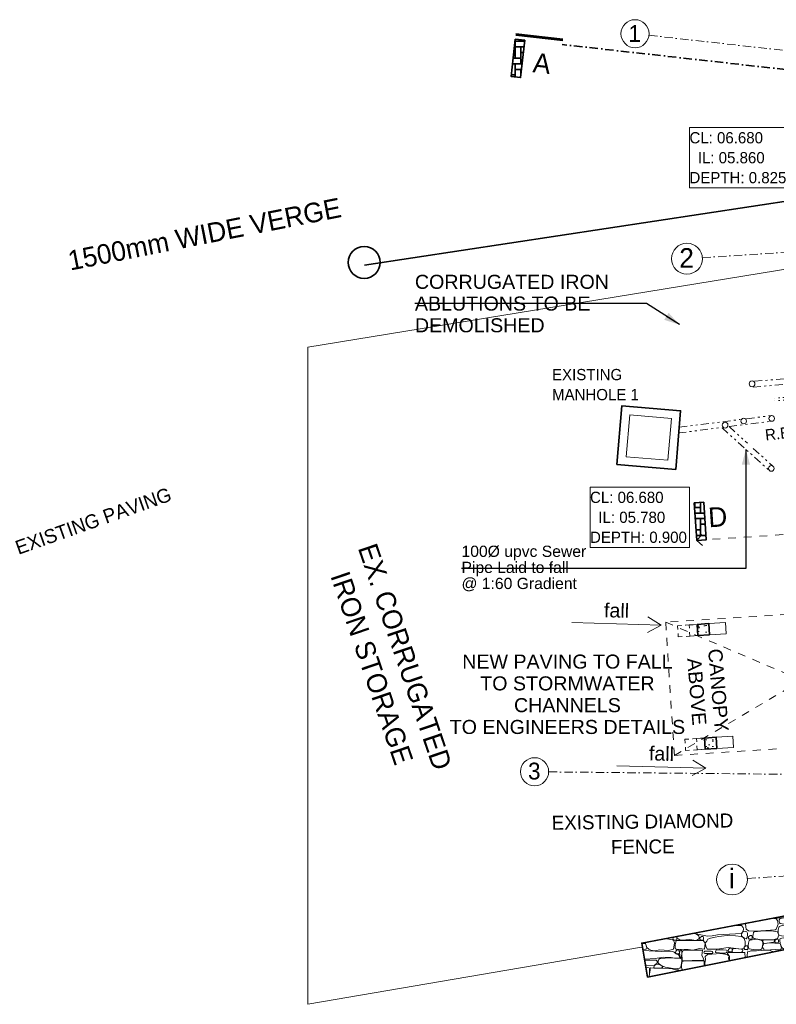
# Model space of a CAD drawing. Header units: millimetres. Extents: x -115474967 to 444143, y -74377 to 241828222.
# Tile 527 of 590: x 161256 to 174724, y 323935 to 341467. Entities that reach past the tile are written whole.
import ezdxf

# ---------------------------------------------------------------- set-up
doc = ezdxf.new("R2010")
doc.units = ezdxf.units.MM
doc.header["$MEASUREMENT"] = 0
doc.set_wipeout_variables(frame=1)
for name, pattern in [('Dashed', [280, 140, -140]), ('Dashed Small', [140, 70, -70]), ('Dense Dotted', [80, 0, -80]), ('Dot & Dashed', [280, 150, -60, 0, -70]), ('Triple Dashed', [390, 140, -60, 35, -60, 35, -60]), ('Wipeout_Contour', [1000, 0, -1000])]:
    doc.linetypes.add(name, pattern=pattern)
for name, color, linetype, lineweight in [('0_Pen_No__1', 7, 'Continuous', 30), ('0_Pen_No__16', 9, 'Continuous', 20), ('0_Pen_No__41', 7, 'Continuous', 60), ('0_Pen_No__6', 7, 'Continuous', 5), ('A_COLUMNS_Pen_No__1', 7, 'Continuous', 30), ('A_COLUMNS_Pen_No__3', 7, 'Continuous', 15), ('A_COLUMNS_Pen_No__5', 7, 'Continuous', 5), ('A_SITE 3D_Pen_No__4', 5, 'Continuous', 5), ('A_SURVEY_Pen_No__1', 7, 'Continuous', 30), ('A_SURVEY_Pen_No__6', 7, 'Continuous', 5), ('C-GRID _Pen_No__5', 7, 'Continuous', 5), ('C_TEXT GA_Pen_No__6', 7, 'Continuous', 5), ('MARKETING_Pen_No__1', 7, 'Continuous', 30), ('PALLISADE FENCE_Pen_No__1', 7, 'Continuous', 30), ('SEWER LINE_Pen_No__10', 9, 'Continuous', 20), ('SEWER LINE_Pen_No__3', 30, 'Continuous', 15), ('SEWER LINE_Pen_No__5', 7, 'Continuous', 5), ('SEWER LINE_Pen_No__6', 7, 'Continuous', 5)]:
    doc.layers.add(name, color=color, linetype=linetype, lineweight=lineweight)
for name, color, linetype in [('A_COLUMNS', 7, 'Continuous'), ('MARKETING', 7, 'Continuous'), ('SEWER LINE', 7, 'Continuous')]:
    doc.layers.add(name, color=color, linetype=linetype)
for name, color, linetype, lineweight, true_color in [('A_COLUMNS_Pen_No__7', 7, 'Continuous', 5, 0x3f3f3f), ('MARKETING_Pen_No__171', 7, 'Continuous', 0, 0xe1e1e1), ('ROAD_Pen_No__7', 7, 'Continuous', 5, 0x3f3f3f)]:
    doc.layers.add(name, color=color, linetype=linetype, lineweight=lineweight, true_color=true_color)
doc.styles.add('GENERATED_STYLE_1', font='GOTHIC.TTF')
doc.styles.add('GENERATED_STYLE_4', font='txt.shx')
doc.dimstyles.new('GENERATED_STYLE__5', dxfattribs={"dimtxt": 0.18, "dimasz": 273.6, "dimexe": 0.18, "dimexo": 0.0625, "dimgap": 0.09, "dimtad": 0, "dimtih": 1, "dimtoh": 1, "dimdec": 4, "dimzin": 0, "dimdsep": 46, "dimcen": 0.09, "dimadec": 0, "dimazin": 0, "dimtfac": 1, "dimtdec": 4, "dimtmove": 0, "dimatfit": 3, "dimldrblk": 'ARROWHEAD_5', "dimfxl": 1, "dimtolj": 1, "dimtzin": 0, "dimarcsym": 0})
pattern_1 = [(0, (-139724, 252382.34), (0, 623.5383), [60, -300]), (0, (-139544, 252694.1), (0, 623.5383), [60, -300]), (60, (-139724, 252382.34), (-540, 311.7692), [60, -300]), (60, (-139364, 252382.34), (-540, 311.7692), [60, -300]), (120, (-139664, 252382.34), (540, 311.7692), [60, -300]), (120, (-139304, 252382.34), (540, 311.7692), [60, -300]), (0, (-139724, 252442.34), (0, 120.000005), [0, -120.000005, 0, -180.000007]), (45, (-139664, 252442.34), (-84.852817, 84.852817), [0, -90.000004, 0, -150.000006])]
pattern_2 = [(0, (-139724, 252382.34), (0, 400), [300, -100]), (0, (-139424, 252482.34), (0, 400), [300, -100]), (0, (-139524, 252582.34), (0, 400), [300, -100]), (0, (-139624, 252682.34), (0, 400), [300, -100]), (90, (-139524, 252382.34), (-400, 0), [300, -100]), (90, (-139624, 252482.34), (-400, 0), [300, -100]), (90, (-139724, 252582.34), (-400, 0), [300, -100]), (90, (-139424, 252682.34), (-400, 0), [300, -100])]

# ---------------------------------------------------------------- blocks, each defined once
blk = doc.blocks.new('ARROWHEAD_5')
at = {"linetype": 'Continuous', "lineweight": 0}
blk.add_hatch(color=0, dxfattribs=at).paths.add_polyline_path([(-1, 0.2679), (0, 0), (-1, -0.2679)])
at = {"color": 0, "linetype": 'Continuous', "lineweight": 0}
blk.add_line((0, 0), (-1, 0), dxfattribs=at)
blk = doc.blocks.new('*X632')
at = {"layer": 'MARKETING_Pen_No__171', "color": 254, "linetype": 'Continuous', "lineweight": 0, "true_color": 0xdadada}
for p, q in [((315528, 73304), (315593, 73310)), ((315593, 73310), (315709, 73296)), ((315709, 73296), (315727, 73342)), ((315731, 73333), (315715, 73265)), ((315837, 73356), (315731, 73333)), ((315898, 73359), (315837, 73356)), ((315897, 73374), (316034, 73352)), ((315928, 73333), (315898, 73359)), ((315948, 73335), (315928, 73333)), ((315933, 73260), (315951, 73297)), ((315966, 73305), (315943, 73280)), ((315960, 73326), (315948, 73335)), ((315951, 73297), (315960, 73326)), ((315990, 73317), (315966, 73305)), ((316030, 73320), (315990, 73317)), ((316055, 73321), (316030, 73320)), ((316034, 73352), (316173, 73373)), ((316087, 73310), (316055, 73321)), ((316111, 73328), (316087, 73310)), ((316175, 73338), (316111, 73328)), ((314776, 73124), (314518, 73081)), ((314620, 73096), (314699, 73120)), ((314699, 73120), (314800, 73126)), ((314801, 73108), (314776, 73124)), ((314800, 73126), (314812, 73168)), ((314830, 73098), (314801, 73108)), ((314822, 73170), (314828, 73125)), ((314828, 73125), (314870, 73115)), ((314944, 73119), (314830, 73098)), ((314870, 73115), (314948, 73125)), ((314972, 73107), (314944, 73119)), ((314948, 73125), (314953, 73139)), ((314953, 73139), (314963, 73160)), ((314959, 73191), (314954, 73195)), ((314963, 73160), (314959, 73191)), ((314992, 73173), (314972, 73107)), ((314983, 73061), (314972, 73107)), ((314972, 73107), (314992, 73030)), ((314990, 73202), (314995, 73197)), ((315035, 73194), (314992, 73173)), ((314995, 73197), (315010, 73195)), ((315010, 73195), (315042, 73195)), ((315059, 73194), (315035, 73194)), ((315042, 73195), (315048, 73213)), ((315237, 73173), (315059, 73194)), ((315061, 73216), (315076, 73195)), ((315076, 73195), (315174, 73191)), ((315174, 73191), (315327, 73213)), ((315259, 73135), (315237, 73173)), ((315256, 73065), (315258, 73117)), ((315258, 73117), (315259, 73135)), ((315269, 73132), (315258, 73089)), ((315285, 73143), (315269, 73132)), ((315366, 73237), (315279, 73172)), ((315279, 73172), (315340, 73141)), ((315302, 73145), (315285, 73143)), ((315322, 73132), (315302, 73145)), ((315333, 73120), (315322, 73132)), ((315327, 73213), (315367, 73274)), ((315339, 73101), (315333, 73120)), ((315369, 73114), (315339, 73101)), ((315340, 73141), (315484, 73139)), ((315386, 73256), (315366, 73237)), ((315442, 73128), (315369, 73114)), ((315403, 73258), (315386, 73256)), ((315487, 73278), (315403, 73258)), ((315479, 73123), (315442, 73128)), ((315512, 73114), (315479, 73123)), ((315484, 73139), (315548, 73132)), ((315629, 73275), (315487, 73278)), ((315537, 73106), (315512, 73114)), ((315548, 73132), (315609, 73126)), ((315609, 73126), (315674, 73127)), ((315697, 73258), (315629, 73275)), ((315674, 73127), (315695, 73147)), ((315695, 73147), (315697, 73172)), ((315701, 73210), (315697, 73258)), ((315697, 73172), (315701, 73210)), ((315715, 73265), (315717, 73227)), ((315717, 73227), (315731, 73219)), ((315731, 73219), (315798, 73221)), ((315756, 73179), (315745, 73141)), ((315745, 73141), (315756, 73130)), ((315795, 73206), (315756, 73179)), ((315756, 73130), (316071, 73104)), ((315882, 73193), (315795, 73206)), ((315798, 73221), (315870, 73208)), ((315870, 73208), (315928, 73219)), ((316014, 73200), (315882, 73193)), ((315928, 73219), (315939, 73238)), ((315939, 73238), (315933, 73260)), ((315943, 73280), (315954, 73250)), ((315954, 73250), (315953, 73218)), ((315953, 73218), (315966, 73205)), ((315966, 73205), (316062, 73208)), ((316146, 73190), (316014, 73200)), ((316062, 73208), (316092, 73199)), ((316071, 73104), (316190, 73122)), ((316092, 73199), (316184, 73202)), ((316185, 73185), (316146, 73190)), ((313831, 72954), (313683, 72954)), ((313860, 72921), (313831, 72954)), ((313902, 72996), (313901, 72979)), ((313901, 72979), (313912, 72893)), ((314447, 73073), (314367, 73084)), ((314390, 73088), (314401, 73080)), ((314401, 73080), (314620, 73096)), ((314467, 73044), (314447, 73073)), ((314447, 72893), (314480, 72981)), ((314480, 72981), (314467, 73044)), ((314500, 72937), (314480, 72876)), ((314518, 73081), (314498, 73059)), ((314498, 73059), (314499, 73027)), ((314499, 73027), (314505, 73003)), ((314553, 72955), (314500, 72937)), ((314505, 73003), (314518, 72993)), ((314518, 72993), (314629, 72975)), ((314637, 72966), (314553, 72955)), ((314629, 72975), (314900, 72984)), ((314722, 72964), (314637, 72966)), ((314760, 72937), (314722, 72964)), ((314779, 72916), (314760, 72937)), ((314828, 72974), (314798, 72943)), ((314798, 72943), (314806, 72917)), ((315338, 73002), (314828, 72974)), ((314900, 72984), (314944, 72993)), ((314944, 72993), (314975, 73022)), ((314975, 73022), (314983, 73061)), ((314992, 73030), (315039, 73018)), ((315039, 73018), (315097, 73017)), ((315097, 73017), (315237, 73030)), ((315237, 73030), (315256, 73065)), ((315258, 73089), (315269, 73044)), ((315269, 73044), (315280, 73028)), ((315280, 73028), (315300, 73020)), ((315300, 73020), (315315, 73028)), ((315315, 73028), (315322, 73044)), ((315322, 73044), (315339, 73101)), ((315339, 73101), (315329, 73025)), ((315329, 73025), (315369, 72999)), ((315369, 72999), (315338, 73002)), ((315354, 72903), (315378, 72940)), ((315380, 72973), (315369, 72999)), ((315369, 72999), (315399, 72981)), ((315386, 72954), (315371, 72929)), ((315378, 72940), (315380, 72973)), ((316201, 72954), (315386, 72954)), ((315399, 72981), (315431, 72980)), ((315431, 72980), (315466, 72982)), ((315466, 72982), (315495, 72986)), ((315495, 72986), (315512, 72999)), ((315512, 72999), (315540, 73078)), ((315540, 73078), (315532, 73029)), ((315532, 73029), (315573, 72974)), ((315540, 73078), (315537, 73106)), ((315556, 73097), (315540, 73078)), ((315573, 73102), (315556, 73097)), ((315876, 73102), (315573, 73102)), ((315573, 72974), (315602, 72965)), ((315602, 72965), (315694, 72959)), ((315694, 72959), (315876, 72974)), ((315916, 73023), (315876, 73102)), ((315876, 72974), (315908, 72974)), ((315908, 72974), (315916, 73023)), ((315922, 73036), (315917, 73007)), ((315917, 73007), (315955, 72988)), ((315930, 73057), (315922, 73036)), ((315955, 73074), (315930, 73057)), ((316010, 73105), (315955, 73074)), ((315955, 72988), (316199, 72988)), ((316046, 73098), (316010, 73105)), ((316055, 73082), (316046, 73098)), ((316118, 73104), (316055, 73082)), ((316182, 73103), (316118, 73104)), ((316191, 73102), (316182, 73103)), ((312657, 72759), (312655, 72759)), ((312670, 72757), (312657, 72759)), ((312676, 72732), (312670, 72757)), ((312698, 72767), (312676, 72731)), ((313008, 72813), (312934, 72812)), ((312981, 72821), (312986, 72813)), ((312986, 72813), (313221, 72765)), ((313067, 72770), (313008, 72813)), ((313075, 72738), (313067, 72770)), ((313115, 72760), (313089, 72737)), ((313134, 72761), (313115, 72760)), ((313147, 72760), (313134, 72761)), ((313153, 72735), (313147, 72760)), ((313221, 72765), (313304, 72771)), ((313304, 72771), (313403, 72791)), ((313426, 72760), (313359, 72750)), ((313403, 72791), (313831, 72813)), ((313620, 72784), (313426, 72760)), ((313824, 72760), (313620, 72784)), ((313860, 72741), (313824, 72760)), ((313832, 72808), (313827, 72797)), ((313827, 72797), (313831, 72772)), ((313831, 72813), (313856, 72855)), ((313831, 72772), (313855, 72746)), ((313855, 72842), (313832, 72808)), ((313898, 72848), (313855, 72842)), ((313856, 72855), (313865, 72895)), ((313865, 72895), (313860, 72921)), ((313924, 72842), (313898, 72848)), ((313912, 72893), (313953, 72861)), ((313933, 72822), (313924, 72842)), ((313924, 72731), (313937, 72779)), ((313937, 72779), (313933, 72822)), ((313953, 72861), (314092, 72854)), ((313981, 72776), (313955, 72753)), ((313999, 72778), (313981, 72776)), ((314012, 72776), (313999, 72778)), ((314018, 72751), (314012, 72776)), ((314037, 72797), (314032, 72762)), ((314032, 72762), (314034, 72739)), ((314044, 72832), (314037, 72797)), ((314054, 72841), (314044, 72832)), ((314227, 72859), (314054, 72841)), ((314092, 72854), (314346, 72870)), ((314365, 72861), (314227, 72859)), ((314346, 72870), (314430, 72878)), ((314470, 72841), (314365, 72861)), ((314430, 72878), (314447, 72893)), ((314492, 72782), (314470, 72841)), ((314470, 72726), (314492, 72782)), ((314480, 72876), (314479, 72818)), ((314479, 72818), (314500, 72784)), ((314500, 72784), (314538, 72772)), ((314538, 72772), (314649, 72761)), ((314649, 72761), (314713, 72760)), ((314713, 72760), (314760, 72784)), ((314760, 72784), (314776, 72813)), ((314776, 72813), (314792, 72879)), ((314792, 72879), (314779, 72916)), ((314802, 72848), (314790, 72800)), ((314790, 72800), (314802, 72771)), ((314874, 72860), (314802, 72848)), ((314802, 72771), (314872, 72757)), ((314806, 72917), (314828, 72897)), ((314828, 72897), (315338, 72897)), ((315015, 72858), (314874, 72860)), ((315038, 72757), (315012, 72735)), ((315087, 72848), (315015, 72858)), ((315023, 72754), (315087, 72771)), ((315057, 72759), (315038, 72757)), ((315070, 72757), (315057, 72759)), ((315076, 72732), (315070, 72757)), ((315100, 72770), (315076, 72731)), ((315089, 72866), (315087, 72848)), ((315107, 72821), (315087, 72848)), ((315087, 72848), (315132, 72807)), ((315087, 72771), (315108, 72797)), ((315101, 72875), (315089, 72866)), ((315169, 72792), (315100, 72770)), ((315105, 72878), (315101, 72875)), ((315132, 72880), (315105, 72878)), ((315108, 72797), (315107, 72821)), ((315209, 72897), (315132, 72880)), ((315132, 72807), (315238, 72805)), ((315279, 72811), (315169, 72792)), ((315295, 72888), (315209, 72897)), ((315238, 72805), (315295, 72821)), ((315408, 72813), (315279, 72811)), ((315318, 72880), (315295, 72888)), ((315295, 72821), (315310, 72830)), ((315310, 72830), (315316, 72849)), ((315316, 72849), (315321, 72861)), ((315321, 72861), (315318, 72880)), ((315338, 72897), (315354, 72903)), ((315361, 72896), (315359, 72854)), ((315359, 72854), (315386, 72813)), ((315371, 72929), (315361, 72896)), ((315386, 72813), (315621, 72765)), ((315467, 72770), (315408, 72813)), ((315475, 72738), (315467, 72770)), ((315515, 72760), (315489, 72737)), ((315534, 72761), (315515, 72760)), ((315547, 72760), (315534, 72761)), ((315553, 72735), (315547, 72760)), ((315621, 72765), (315704, 72771)), ((315704, 72771), (315803, 72791)), ((315803, 72791), (315975, 72800)), ((316257, 72856), (316265, 72895)), ((316265, 72895), (316264, 72899)), ((316303, 72901), (316304, 72893)), ((316304, 72893), (316333, 72871)), ((312119, 72633), (312054, 72638)), ((312060, 72646), (312081, 72646)), ((312081, 72646), (312082, 72650)), ((312115, 72656), (312119, 72633)), ((312119, 72633), (312145, 72566)), ((312141, 72559), (312119, 72633)), ((312568, 72704), (312461, 72722)), ((312618, 72693), (312568, 72704)), ((312612, 72735), (312609, 72710)), ((312609, 72710), (312623, 72694)), ((312636, 72755), (312612, 72735)), ((312633, 72649), (312618, 72693)), ((312618, 72535), (312633, 72649)), ((312623, 72694), (312638, 72692)), ((312638, 72692), (312670, 72692)), ((312659, 72659), (312647, 72609)), ((312647, 72609), (312647, 72546)), ((312666, 72688), (312659, 72659)), ((313112, 72688), (312666, 72688)), ((312670, 72692), (312677, 72713)), ((312677, 72713), (312676, 72732)), ((312676, 72731), (312700, 72718)), ((312700, 72718), (312728, 72698)), ((312728, 72698), (312793, 72693)), ((312793, 72693), (312835, 72703)), ((312835, 72703), (312894, 72704)), ((312894, 72704), (312946, 72701)), ((312946, 72701), (313015, 72687)), ((313015, 72687), (313049, 72707)), ((313049, 72707), (313067, 72718)), ((313067, 72718), (313075, 72738)), ((313089, 72737), (313086, 72713)), ((313086, 72713), (313100, 72696)), ((313100, 72696), (313115, 72694)), ((313151, 72683), (313112, 72688)), ((313115, 72694), (313147, 72694)), ((313147, 72694), (313154, 72715)), ((313179, 72644), (313151, 72683)), ((313154, 72715), (313153, 72735)), ((313171, 72533), (313179, 72644)), ((313212, 72677), (313179, 72644)), ((313179, 72644), (313193, 72589)), ((313193, 72589), (313220, 72537)), ((313231, 72713), (313212, 72677)), ((313279, 72728), (313231, 72713)), ((313359, 72750), (313279, 72728)), ((313855, 72746), (313880, 72731)), ((313874, 72725), (313860, 72741)), ((313893, 72673), (313874, 72725)), ((313878, 72556), (313891, 72608)), ((313904, 72592), (313878, 72570)), ((313880, 72731), (313911, 72721)), ((313891, 72608), (313893, 72673)), ((313923, 72594), (313904, 72592)), ((313911, 72721), (313924, 72731)), ((313936, 72592), (313923, 72594)), ((313942, 72567), (313936, 72592)), ((313953, 72642), (313950, 72597)), ((313950, 72597), (313952, 72563)), ((313955, 72753), (313951, 72729)), ((313951, 72729), (313966, 72713)), ((313963, 72690), (313953, 72642)), ((313984, 72697), (313963, 72690)), ((313966, 72713), (313981, 72711)), ((313981, 72711), (314012, 72711)), ((314052, 72704), (313984, 72697)), ((314012, 72711), (314019, 72731)), ((314019, 72731), (314018, 72751)), ((314034, 72739), (314054, 72726)), ((314108, 72713), (314052, 72704)), ((314054, 72726), (314151, 72704)), ((314193, 72690), (314108, 72713)), ((314151, 72704), (314389, 72703)), ((314210, 72664), (314193, 72690)), ((314193, 72543), (314209, 72622)), ((314227, 72633), (314205, 72581)), ((314222, 72698), (314209, 72691)), ((314209, 72691), (314210, 72660)), ((314209, 72622), (314210, 72664)), ((314210, 72660), (314222, 72640)), ((314401, 72698), (314222, 72698)), ((314222, 72640), (314252, 72637)), ((314324, 72648), (314227, 72633)), ((314252, 72637), (314401, 72660)), ((314519, 72633), (314324, 72648)), ((314389, 72703), (314470, 72726)), ((314414, 72694), (314401, 72698)), ((314401, 72660), (314412, 72668)), ((314412, 72668), (314417, 72682)), ((314417, 72682), (314414, 72694)), ((314423, 72688), (314419, 72664)), ((314419, 72664), (314434, 72648)), ((314449, 72711), (314423, 72688)), ((314434, 72648), (314449, 72646)), ((314468, 72713), (314449, 72711)), ((314449, 72646), (314481, 72646)), ((314481, 72711), (314468, 72713)), ((314487, 72686), (314481, 72711)), ((314481, 72646), (314488, 72666)), ((314488, 72666), (314487, 72686)), ((314519, 72727), (314508, 72711)), ((314508, 72711), (314510, 72688)), ((314510, 72688), (314519, 72633)), ((314575, 72734), (314519, 72727)), ((314519, 72633), (314545, 72566)), ((314541, 72559), (314519, 72633)), ((314861, 72722), (314575, 72734)), ((314968, 72704), (314861, 72722)), ((314872, 72757), (315023, 72754)), ((315018, 72693), (314968, 72704)), ((315012, 72735), (315009, 72710)), ((315009, 72710), (315023, 72694)), ((315033, 72649), (315018, 72693)), ((315023, 72694), (315038, 72692)), ((315028, 72611), (315033, 72649)), ((315038, 72692), (315070, 72692)), ((315059, 72659), (315048, 72615)), ((315066, 72688), (315059, 72659)), ((315416, 72688), (315066, 72688)), ((315070, 72692), (315077, 72713)), ((315077, 72713), (315076, 72732)), ((315076, 72731), (315100, 72718)), ((315100, 72718), (315128, 72698)), ((315128, 72698), (315193, 72693)), ((315193, 72693), (315235, 72703)), ((315235, 72703), (315294, 72704)), ((315294, 72704), (315346, 72701)), ((315346, 72701), (315411, 72688)), ((315418, 72689), (315449, 72707)), ((315449, 72707), (315467, 72718)), ((315467, 72718), (315475, 72738)), ((315489, 72737), (315486, 72713)), ((315486, 72713), (315493, 72704)), ((315554, 72716), (315553, 72735)), ((312073, 72530), (312119, 72533)), ((312396, 72494), (312076, 72509)), ((312119, 72533), (312132, 72535)), ((312132, 72535), (312141, 72559)), ((312145, 72566), (312180, 72535)), ((312180, 72535), (312214, 72517)), ((312214, 72517), (312278, 72507)), ((312278, 72507), (312375, 72520)), ((312375, 72520), (312531, 72509)), ((312590, 72501), (312396, 72494)), ((312531, 72509), (312618, 72535)), ((312632, 72481), (312590, 72501)), ((312668, 72450), (312632, 72481)), ((312647, 72546), (312666, 72533)), ((312657, 72497), (312653, 72472)), ((312653, 72472), (312668, 72456)), ((312683, 72520), (312657, 72497)), ((312666, 72533), (312881, 72531)), ((312668, 72456), (312683, 72454)), ((312707, 72433), (312668, 72450)), ((312701, 72521), (312683, 72520)), ((312683, 72454), (312715, 72454)), ((312715, 72520), (312701, 72521)), ((312723, 72410), (312707, 72433)), ((312720, 72494), (312715, 72520)), ((312715, 72454), (312722, 72475)), ((312722, 72475), (312720, 72494)), ((312735, 72512), (312722, 72468)), ((312722, 72468), (312735, 72395)), ((312723, 72391), (312723, 72410)), ((312749, 72522), (312735, 72512)), ((312758, 72512), (312749, 72522)), ((312764, 72501), (312758, 72512)), ((312758, 72395), (312767, 72476)), ((312767, 72476), (312764, 72501)), ((312771, 72485), (312768, 72457)), ((312768, 72457), (312775, 72333)), ((312784, 72504), (312771, 72485)), ((312808, 72519), (312784, 72504)), ((313134, 72519), (312808, 72519)), ((312881, 72531), (312965, 72517)), ((312965, 72517), (313080, 72547)), ((313080, 72547), (313171, 72533)), ((313123, 72420), (313134, 72519)), ((313154, 72370), (313123, 72420)), ((313164, 72489), (313160, 72474)), ((313160, 72474), (313161, 72466)), ((313161, 72466), (313173, 72459)), ((313173, 72498), (313164, 72489)), ((313287, 72498), (313173, 72498)), ((313173, 72459), (313287, 72459)), ((313221, 72440), (313182, 72402)), ((313220, 72537), (313398, 72537)), ((313456, 72455), (313221, 72440)), ((313306, 72491), (313287, 72498)), ((313287, 72459), (313313, 72460)), ((313321, 72473), (313306, 72491)), ((313313, 72460), (313321, 72473)), ((313368, 72488), (313366, 72478)), ((313366, 72478), (313380, 72473)), ((313369, 72502), (313368, 72488)), ((313380, 72517), (313369, 72502)), ((313427, 72523), (313380, 72517)), ((313380, 72473), (313503, 72464)), ((313398, 72537), (313594, 72562)), ((313465, 72523), (313427, 72523)), ((313573, 72440), (313456, 72455)), ((313505, 72523), (313465, 72523)), ((313503, 72464), (313542, 72466)), ((313560, 72517), (313505, 72523)), ((313542, 72466), (313560, 72473)), ((313572, 72510), (313560, 72517)), ((313560, 72473), (313570, 72482)), ((313570, 72482), (313575, 72502)), ((313575, 72502), (313572, 72510)), ((313613, 72403), (313573, 72440)), ((313589, 72476), (313579, 72470)), ((313579, 72470), (313580, 72456)), ((313580, 72456), (313613, 72403)), ((313617, 72477), (313589, 72476)), ((313594, 72562), (313824, 72537)), ((313597, 72529), (313594, 72505)), ((313594, 72505), (313608, 72489)), ((313623, 72552), (313597, 72529)), ((313608, 72489), (313623, 72487)), ((313887, 72477), (313617, 72477)), ((313642, 72554), (313623, 72552)), ((313623, 72487), (313655, 72487)), ((313655, 72552), (313642, 72554)), ((313661, 72527), (313655, 72552)), ((313655, 72487), (313662, 72507)), ((313662, 72507), (313661, 72527)), ((313674, 72537), (313662, 72507)), ((313662, 72507), (313664, 72488)), ((313664, 72488), (313674, 72482)), ((313676, 72543), (313674, 72537)), ((313674, 72482), (313783, 72478)), ((313685, 72548), (313676, 72543)), ((313726, 72546), (313685, 72548)), ((313834, 72537), (313726, 72546)), ((313783, 72478), (313834, 72482)), ((313824, 72537), (313878, 72556)), ((313850, 72524), (313834, 72537)), ((313834, 72482), (313849, 72497)), ((313849, 72497), (313853, 72512)), ((313853, 72512), (313850, 72524)), ((313878, 72570), (313875, 72545)), ((313875, 72545), (313889, 72529)), ((313890, 72469), (313887, 72477)), ((313889, 72529), (313904, 72527)), ((313892, 72385), (313890, 72469)), ((313904, 72527), (313936, 72527)), ((313929, 72414), (313934, 72488)), ((313931, 72393), (313929, 72414)), ((313934, 72488), (313971, 72495)), ((313936, 72527), (313943, 72548)), ((313943, 72548), (313942, 72567)), ((313952, 72563), (313963, 72543)), ((313963, 72543), (314036, 72526)), ((313996, 72506), (313971, 72495)), ((314098, 72502), (313996, 72506)), ((314036, 72526), (314131, 72525)), ((314288, 72516), (314098, 72502)), ((314131, 72525), (314173, 72531)), ((314173, 72531), (314193, 72543)), ((314205, 72581), (314215, 72549)), ((314215, 72549), (314227, 72533)), ((314227, 72533), (314233, 72520)), ((314233, 72520), (314263, 72517)), ((314263, 72517), (314519, 72533)), ((314339, 72512), (314288, 72516)), ((314382, 72495), (314339, 72512)), ((314390, 72484), (314382, 72495)), ((314430, 72501), (314429, 72492)), ((314474, 72509), (314430, 72501)), ((314508, 72508), (314474, 72509)), ((314519, 72533), (314532, 72535)), ((314532, 72535), (314541, 72559)), ((314545, 72566), (314580, 72535)), ((314580, 72535), (314597, 72525)), ((312103, 72354), (312110, 72354)), ((312308, 72339), (312106, 72339)), ((312110, 72354), (312289, 72371)), ((312121, 72252), (312138, 72250)), ((312138, 72250), (312272, 72242)), ((312272, 72232), (312268, 72216)), ((312272, 72242), (312308, 72276)), ((312282, 72241), (312272, 72232)), ((312305, 72260), (312282, 72241)), ((312289, 72371), (312441, 72391)), ((312337, 72265), (312305, 72260)), ((312330, 72323), (312308, 72339)), ((312308, 72276), (312320, 72280)), ((312320, 72280), (312329, 72300)), ((312329, 72300), (312330, 72323)), ((312394, 72251), (312337, 72265)), ((312355, 72352), (312343, 72319)), ((312343, 72319), (312345, 72284)), ((312345, 72284), (312394, 72251)), ((312369, 72369), (312355, 72352)), ((312394, 72368), (312369, 72369)), ((312546, 72383), (312394, 72368)), ((312394, 72251), (312470, 72214)), ((312396, 72241), (312394, 72251)), ((312415, 72234), (312396, 72241)), ((312429, 72216), (312415, 72234)), ((312441, 72391), (312574, 72386)), ((312639, 72374), (312546, 72383)), ((312574, 72386), (312634, 72377)), ((312634, 72377), (312718, 72383)), ((312751, 72368), (312639, 72374)), ((312718, 72383), (312723, 72391)), ((312735, 72395), (312740, 72384)), ((312740, 72384), (312749, 72382)), ((312749, 72382), (312760, 72390)), ((312764, 72357), (312751, 72368)), ((312751, 72218), (312765, 72314)), ((312760, 72390), (312758, 72395)), ((312775, 72314), (312760, 72256)), ((312760, 72256), (312761, 72219)), ((312764, 72344), (312764, 72357)), ((312765, 72314), (312764, 72344)), ((312775, 72333), (312843, 72325)), ((312775, 72314), (312794, 72319)), ((312794, 72319), (313055, 72329)), ((312843, 72325), (312949, 72332)), ((312949, 72332), (313141, 72336)), ((313055, 72329), (313159, 72326)), ((313141, 72336), (313157, 72345)), ((313157, 72345), (313154, 72370)), ((313163, 72314), (313159, 72326)), ((313162, 72294), (313163, 72314)), ((313165, 72240), (313162, 72294)), ((313185, 72352), (313173, 72280)), ((313173, 72280), (313180, 72243)), ((313182, 72402), (313185, 72352)), ((313597, 72383), (313613, 72403)), ((313608, 72328), (313597, 72383)), ((313613, 72403), (313617, 72333)), ((313617, 72333), (313632, 72333)), ((312130, 72216), (312127, 72216)), ((312164, 72211), (312130, 72216)), ((312182, 72205), (312164, 72211)), ((312179, 72044), (312190, 72087)), ((312189, 72191), (312182, 72205)), ((312201, 72165), (312184, 72045)), ((312190, 72087), (312189, 72191)), ((312202, 72192), (312201, 72165)), ((312206, 72202), (312202, 72192)), ((312216, 72202), (312206, 72202)), ((312267, 72198), (312216, 72202)), ((312534, 72188), (312267, 72198)), ((312268, 72216), (312269, 72209)), ((312269, 72209), (312282, 72202)), ((312282, 72202), (312358, 72194)), ((312358, 72194), (312396, 72202)), ((312396, 72202), (312422, 72203)), ((312422, 72203), (312429, 72216)), ((312470, 72214), (312577, 72198)), ((312597, 72185), (312534, 72188)), ((312577, 72198), (312646, 72183)), ((312651, 72169), (312597, 72185)), ((312646, 72183), (312718, 72194)), ((312705, 72165), (312651, 72169)), ((312710, 72149), (312705, 72165)), ((312718, 72194), (312739, 72199)), ((312739, 72199), (312751, 72218)), ((312761, 72219), (312769, 72180)), ((312769, 72180), (312789, 72165))]:
    blk.add_line(p, q, dxfattribs=at)
for p in [(315042, 73195), (312081, 72646), (312670, 72692), (313147, 72694), (313928, 72737), (314012, 72711), (314481, 72646), (315070, 72692), (312715, 72454), (313655, 72487), (313936, 72527), (313164, 72326)]:
    blk.add_point(p, dxfattribs=at)
blk = doc.blocks.new('Fill_98', base_point=(0, 0))
at = {"color": 254, "linetype": 'Wipeout_Contour', "lineweight": 0, "ltscale": 1614699.372203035}
blk.add_wipeout([(312157, 72039), (316570, 72918), (316205, 72895), (316169, 73426), (312053, 72644)], dxfattribs=at).dxf.layer = 'MARKETING'
at = {"layer": 'MARKETING_Pen_No__1', "color": 214, "linetype": 'Continuous', "lineweight": 35, "flags": 128}
blk.add_lwpolyline([(312157, 72039), (312053, 72644), (316169, 73426), (316205, 72895), (316570, 72918)], close=True, dxfattribs=at)
at = {"layer": 'MARKETING_Pen_No__171', "color": 254, "linetype": 'Continuous', "lineweight": 0, "true_color": 0xdadada}
blk.add_blockref('*X632', (0, 0), dxfattribs=at)
blk = doc.blocks.new('Line_1', base_point=(313031, 79814))
at = {"layer": 'SEWER LINE_Pen_No__3', "color": 30, "linetype": 'Dashed', "lineweight": 15}
blk.add_line((313031, 79814), (318382, 80167), dxfattribs=at)
at = {"layer": 'SEWER LINE_Pen_No__5', "color": 4, "linetype": 'Continuous', "lineweight": 5}
for q in [(313124, 79920), (313137, 79721)]:
    blk.add_line((313031, 79814), q, dxfattribs=at)

msp = doc.modelspace()

# ---------------------------------------------------------------- hatches: boundary and pattern name
at = {"layer": 'A_SURVEY_Pen_No__1', "linetype": 'Continuous', "lineweight": 35}
h = msp.add_hatch(dxfattribs=at)
h.set_pattern_fill('PATTERN__PAVING', color=214, style=0, pattern_type=2)
h.set_pattern_definition(pattern_2)
h.paths.add_polyline_path([(170076.74087, 341118.5647), (170002.45263, 340455.57682), (170172.05418, 340436.57285), (170246.34243, 341099.56073)])
h = msp.add_hatch(dxfattribs=at)
h.set_pattern_fill('PATTERN__PAVING', color=214, style=0, pattern_type=2)
h.set_pattern_definition(pattern_2)
h.paths.add_polyline_path([(173307.04821, 332196.40738), (173263.14378, 332862.09806), (173433.43674, 332873.32943), (173477.34117, 332207.63875)])

# ---------------------------------------------------------------- linework, layer by layer
at = {"layer": '0_Pen_No__1', "color": 214, "linetype": 'Dot & Dashed', "lineweight": 35}
msp.add_line((229448.10121, 334465.96324), (170915.0884, 341024.62729), dxfattribs=at)
at = {"layer": '0_Pen_No__16', "color": 8, "linetype": 'Dense Dotted', "lineweight": 20}
for p, q in [((178130.02544, 334954.55827), (174666.34582, 334727.90913)), ((178133.29019, 334904.66497), (174669.61057, 334678.01583))]:
    msp.add_line(p, q, dxfattribs=at)
at = {"layer": '0_Pen_No__41', "color": 7, "linetype": 'Continuous', "lineweight": 60}
msp.add_line((170085.98062, 341201.0251), (170924.32815, 341107.08769), dxfattribs=at)
at = {"layer": 'A_COLUMNS_Pen_No__1', "color": 214, "linetype": 'Continuous', "lineweight": 35}
for p, q in [((173316.23002, 330699.30487), (173329.24098, 330499.72853)), ((173446.63485, 328676.12449), (173459.64581, 328476.54816))]:
    msp.add_line(p, q, dxfattribs=at)
at = {"layer": 'A_COLUMNS_Pen_No__5', "color": 4, "linetype": 'Dashed Small', "lineweight": 5}
for p, q in [((173316.23002, 330699.30487), (172966.22752, 330676.48719)), ((173329.24098, 330499.72853), (172979.23848, 330476.91085)), ((173446.63485, 328676.12449), (173096.63234, 328653.30681)), ((173459.64581, 328476.54816), (173109.6433, 328453.73047))]:
    msp.add_line(p, q, dxfattribs=at)
for points in [[(173185.85511, 330490.38079), (173172.84415, 330689.95713), (172966.22752, 330676.48719), (172979.23848, 330476.91085)], [(173316.25993, 328467.20041), (173303.24897, 328666.77675), (173096.63234, 328653.30681), (173109.6433, 328453.73047)]]:
    msp.add_lwpolyline(points, close=True, dxfattribs=at)
at = {"layer": 'A_SITE 3D_Pen_No__4', "color": 5, "linetype": 'Continuous', "lineweight": 5}
msp.add_lwpolyline([(177034.86125, 337374.90884), (166386.06891, 335634.88169), (166386.06891, 323935.11536), (178921.731, 326077.43418)], close=True, dxfattribs=at)
at = {"layer": 'A_SURVEY_Pen_No__1', "color": 214, "linetype": 'Continuous', "lineweight": 35, "flags": 128}
for points in [[(170076.74087, 341118.5647), (170002.45263, 340455.57682), (170172.05418, 340436.57285), (170246.34243, 341099.56073)], [(172932.84446, 333458.3843), (173021.46661, 334504.63759), (171975.21317, 334593.25975), (171886.59104, 333547.00641)], [(173307.04821, 332196.40738), (173263.14378, 332862.09806), (173433.43674, 332873.32943), (173477.34117, 332207.63875)]]:
    msp.add_lwpolyline(points, close=True, dxfattribs=at)
at = {"layer": 'A_SURVEY_Pen_No__1', "color": 214, "linetype": 'Continuous', "lineweight": 35}
msp.add_circle((167387.49924, 337145.26192), 284.0988, dxfattribs=at)
at = {"layer": 'C-GRID _Pen_No__5', "color": 4, "linetype": 'Dot & Dashed', "lineweight": 5}
for p, q in [((172457.33939, 341188.99439), (229357.29746, 334813.33437)), ((172457.33939, 341188.99439), (172457.34137, 341188.99417)), ((173407.63035, 337228.18275), (192058.24756, 338445.39115)), ((173407.63035, 337228.18275), (173407.63235, 337228.18288)), ((170671.36018, 328073.62909), (227924.40558, 327487.91522)), ((170671.36018, 328073.62909), (170671.36218, 328073.62907)), ((174210.08134, 326175.44246), (191106.79965, 327325.82412)), ((174210.08134, 326175.44246), (174210.08333, 326175.44259))]:
    msp.add_line(p, q, dxfattribs=at)
at = {"layer": 'C-GRID _Pen_No__5', "color": 4, "linetype": 'Continuous', "lineweight": 5}
for centre, radius in [((172208.89616, 341216.83254), 250), ((173133.21615, 337210.27346), 275), ((170421.37526, 328076.1865), 250)]:
    msp.add_circle(centre, radius, dxfattribs=at)
at = {"layer": 'C-GRID _Pen_No__5', "color": 4, "linetype": 'Dot & Dashed', "lineweight": 5}
for p in [(172457.33939, 341188.99439), (172457.33939, 341188.99439), (173407.63035, 337228.18275), (173407.63035, 337228.18275), (170671.36018, 328073.62909), (170671.36018, 328073.62909), (174210.08134, 326175.44246), (174210.08134, 326175.44246)]:
    msp.add_point(p, dxfattribs=at)
at = {"layer": 'PALLISADE FENCE_Pen_No__1', "color": 214, "linetype": 'Continuous', "lineweight": 35}
msp.add_line((177081.7675, 338567.49391), (167396.10461, 337095.99556), dxfattribs=at)
at = {"layer": 'ROAD_Pen_No__7', "color": 190, "linetype": 'Continuous', "lineweight": 5, "true_color": 0x9f07ff}
for p, q in [((172672.17793, 330687.48513), (172436.19973, 330831.60776)), ((171083.24544, 330730.89859), (172672.17793, 330687.48513)), ((172672.17793, 330687.48513), (172428.68212, 330556.46289)), ((173471.57455, 328138.05808), (173235.59635, 328282.1807)), ((171882.64206, 328181.47153), (173471.57455, 328138.05808)), ((173471.57455, 328138.05808), (173228.07874, 328007.03583))]:
    msp.add_line(p, q, dxfattribs=at)
at = {"layer": 'SEWER LINE_Pen_No__10', "color": 25, "linetype": 'Triple Dashed', "lineweight": 20, "true_color": 0x996633}
for p, q in [((174334.13934, 335028.06308), (177002.52506, 335249.8117)), ((174310.79776, 334925.93431), (177010.79171, 335150.35694)), ((172996.57031, 334210.7182), (174083.54158, 334347.6691)), ((174196.35332, 334361.8826), (174635.82038, 334417.25243)), ((172979.48364, 334107.77481), (173754.03494, 334205.36294)), ((173758.38873, 334199.56118), (174607.61836, 333431.68966)), ((173883.09097, 334221.62311), (174654.91716, 334318.8679)), ((173883.09097, 334221.62311), (174211.48491, 333924.69005)), ((174312.964, 333832.93288), (174663.96904, 333515.55492))]:
    msp.add_line(p, q, dxfattribs=at)
at = {"layer": 'SEWER LINE_Pen_No__10', "color": 25, "linetype": 'Continuous', "lineweight": 20, "true_color": 0x996633, "flags": 128}
for points in [[(171975.21318, 334593.25978), (171886.59104, 333547.00641), (172932.84441, 333458.38427), (173021.46655, 334504.63764)], [(172113.85419, 334428.95823), (172050.89259, 333685.64742), (172794.20339, 333622.68582), (172857.165, 334365.99663)]]:
    msp.add_lwpolyline(points, close=True, dxfattribs=at)
at = {"layer": 'SEWER LINE_Pen_No__10', "color": 25, "linetype": 'Continuous', "lineweight": 20, "true_color": 0x996633}
for centre, radius in [((174291.73396, 334982.42002), 51.18709), ((174144.0635, 334320.64352), 50.29371), ((174641.74079, 334367.1005), 50), ((173811.73579, 334247.92553), 51.44185), ((174635.43549, 333477.05264), 50)]:
    msp.add_circle(centre, radius, dxfattribs=at)
at = {"layer": 'SEWER LINE_Pen_No__6', "color": 7, "linetype": 'Continuous', "lineweight": 5, "flags": 128}
for points in [[(173178.24938, 339547.98054), (174947.71489, 339547.98054), (174947.71489, 338471.50797), (173178.24938, 338471.50797)], [(171408.19215, 333144.97044), (173177.65766, 333144.97044), (173177.65766, 332068.49733), (171408.19215, 332068.49733)]]:
    msp.add_lwpolyline(points, close=True, dxfattribs=at)

# ---------------------------------------------------------------- block references
at = {"layer": 'SEWER LINE', "color": 30, "linetype": 'Dashed', "lineweight": 15}
msp.add_blockref('Line_1', (173307.04821, 332196.40738), dxfattribs=at)

# ---------------------------------------------------------------- texts
at = {"layer": 'A_SURVEY_Pen_No__6', "color": 7, "linetype": 'Continuous', "lineweight": 5, "attachment_point": 5}
for s, insert, char_height, rotation, style in [('\\A1;{\\pqc;\\fCentury Gothic|b0|i0|c0|p34;A}', (170552.6683, 340690.24189), 350, 353.606636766, 'GENERATED_STYLE_1'), ('\\A1;{\\pqc;\\fCentury Gothic|b0|i0|c0|p34;1500mm WIDE VERGE}', (164545.7006, 337647.29365), 350, 11.177218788, 'GENERATED_STYLE_1'), ('\\A1;{\\pqc;\\fCentury Gothic|b0|i0|c0|p34;R.E. 3}', (174894.23501, 334110.86202), 200, 6.37690137, 'GENERATED_STYLE_1'), ('\\A1;{\\pqc;\\fCentury Gothic|b0|i0|c0|p34;EXISTING PAVING}', (162567.16394, 332541.03716), 250, 19.519657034, 'GENERATED_STYLE_1'), ('\\A1;{\\pqc;\\fCentury Gothic|b0|i0|c0|p34;D}', (173681.08854, 332613.26448), 350, 3.773374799, 'GENERATED_STYLE_1'), ('\\A1;{\\pqc;\\fArial|b0|i0|c0|p34;fall}', (171880.62247, 330945.78001), 250, 358.434930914, 'GENERATED_STYLE_4'), ('\\A1;{\\pqc;\\fArial|b0|i0|c0|p34;fall}', (172680.01909, 328396.35295), 250, 358.434930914, 'GENERATED_STYLE_4')]:
    msp.add_mtext(s, dxfattribs=dict(at, insert=insert, char_height=char_height, rotation=rotation, style=style))
at = {"layer": 'A_SURVEY_Pen_No__6', "color": 7, "linetype": 'Continuous', "lineweight": 5, "insert": (170732.2648, 334968.47283), "char_height": 200, "width": 1687.4769935, "attachment_point": 4, "line_spacing_factor": 1.070163, "style": 'GENERATED_STYLE_1'}
msp.add_mtext('\\A1;{\\pql;\\fCentury Gothic|b0|i0|c0|p34;EXISTING MANHOLE 1 }', dxfattribs=at)
at = {"layer": 'A_SURVEY_Pen_No__6', "color": 7, "linetype": 'Continuous', "lineweight": 5, "insert": (172344.27069, 326963.71805), "char_height": 250, "width": 3343.1573576, "attachment_point": 5, "rotation": 0.76578981, "line_spacing_factor": 1.070163, "style": 'GENERATED_STYLE_1'}
msp.add_mtext('\\A1;{\\pqc;\\fCentury Gothic|b0|i0|c0|p34;EXISTING DIAMOND FENCE}', dxfattribs=at)
at = {"layer": 'C-GRID _Pen_No__5', "color": 4, "linetype": 'Continuous', "lineweight": 5, "attachment_point": 1, "style": 'GENERATED_STYLE_1'}
for s, insert, char_height in [('\\A1;{\\pql;\\pt0;\\fCentury Gothic|b0|i0|c0|p34;1}', (172091.71966, 341371.13843), 300), ('\\A1;{\\pql;\\pt0;\\fCentury Gothic|b0|i0|c0|p34;2}', (172996.51015, 337399.19111), 350), ('\\A1;{\\pql;\\pt0;\\fCentury Gothic|b0|i0|c0|p34;3}', (170304.19876, 328238.11591), 300), ('\\A1;{\\pql;\\pt0;\\fCentury Gothic|b0|i0|c0|p34;i}', (173883.01248, 326352.35121), 350)]:
    msp.add_mtext(s, dxfattribs=dict(at, insert=insert, char_height=char_height))
at = {"layer": 'C_TEXT GA_Pen_No__6', "color": 7, "linetype": 'Continuous', "lineweight": 5, "insert": (168291.05994, 336410.78952), "char_height": 250, "width": 3445.072207, "attachment_point": 4, "line_spacing_factor": 0.9285, "style": 'GENERATED_STYLE_4'}
msp.add_mtext('\\A1;{\\pql;\\fArial|b0|i0|c0|p34;CORRUGATED IRON ABLUTIONS TO BE DEMOLISHED}', dxfattribs=at)
at = {"layer": 'C_TEXT GA_Pen_No__6', "color": 7, "linetype": 'Continuous', "lineweight": 5, "insert": (173500.04388, 329517.16404), "char_height": 250, "width": 1683.7176338, "attachment_point": 5, "rotation": 274.628960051, "line_spacing_factor": 0.923713, "style": 'GENERATED_STYLE_4'}
msp.add_mtext('\\A1;{\\pqc;\\fArial|b0|i0|c0|p34;CANOPY ABOVE}', dxfattribs=at)
at = {"layer": 'SEWER LINE_Pen_No__6', "color": 7, "linetype": 'Continuous', "lineweight": 5, "char_height": 200, "attachment_point": 4, "line_spacing_factor": 1.065341, "style": 'GENERATED_STYLE_1'}
for s, insert in [('\\A1;{\\pql;\\fCentury Gothic|b0|i0|c0|p34;CL: 06.680\\P\\pql;\\fCentury Gothic|b0|i0|c0|p34;  IL: 05.860\\P\\pql;\\fCentury Gothic|b0|i0|c0|p34;DEPTH: 0.825}', (173178.24938, 339008.23937)), ('\\A1;{\\pql;\\fCentury Gothic|b0|i0|c0|p34;CL: 06.680\\P\\pql;\\fCentury Gothic|b0|i0|c0|p34;  IL: 05.780\\P\\pql;\\fCentury Gothic|b0|i0|c0|p34;DEPTH: 0.900}', (171408.19215, 332605.22927))]:
    msp.add_mtext(s, dxfattribs=dict(at, insert=insert))
at = {"layer": 'SEWER LINE_Pen_No__6', "color": 7, "linetype": 'Continuous', "lineweight": 5, "insert": (169120.43034, 331695.27058), "char_height": 200, "width": 2233.4276172, "attachment_point": 4, "line_spacing_factor": 0.858054, "style": 'GENERATED_STYLE_4'}
msp.add_mtext('\\A1;{\\pql;\\fArial|b0|i0|c0|p34;100\\fArial|b0|i0|c0|p34;Ø upvc Sewer Pipe Laid to fall @ 1:60 Gradient }', dxfattribs=at)

# ---------------------------------------------------------------- leaders
at = {"layer": 'C_TEXT GA_Pen_No__6', "color": 7, "linetype": 'Continuous', "lineweight": 5, "annotation_type": 0, "has_hookline": 1, "hookline_direction": 1, "text_width": 3407.74216}
msp.add_leader([(172998.53992, 336036.83762), (172415.07514, 336410.78952), (168291.14994, 336410.78952)], dimstyle='GENERATED_STYLE__5', dxfattribs=at)
at = {"layer": 'SEWER LINE_Pen_No__6', "color": 7, "linetype": 'Continuous', "lineweight": 5, "annotation_type": 0, "has_hookline": 1, "hookline_direction": 1, "text_width": 2194.27012}
msp.add_leader([(174183.00354, 333815.62542), (174183.00354, 331695.27058), (169120.52034, 331695.27058)], dimstyle='GENERATED_STYLE__5', dxfattribs=at)

# ---------------------------------------------------------------- next in the draw order: block references
at = {"layer": 'MARKETING_Pen_No__171', "color": 254, "linetype": 'Continuous', "lineweight": 0, "true_color": 0xdadada}
msp.add_blockref('Fill_98', (-139723.99656, 252382.3413), dxfattribs=at)

# ---------------------------------------------------------------- next in the draw order: wipeouts: each hides what was drawn before it
at = {"color": 254, "linetype": 'Wipeout_Contour', "lineweight": 0, "ltscale": 1937997.717974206}
msp.add_wipeout([(173610.34977, 330718.4794), (173522.84665, 330712.77481), (173535.85762, 330513.19847), (173623.36073, 330518.90305), (173829.97737, 330532.373), (173816.9664, 330731.94933)], dxfattribs=at).dxf.layer = 'A_COLUMNS'
at = {"color": 254, "linetype": 'Wipeout_Contour', "lineweight": 0, "ltscale": 1935853.433194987}
msp.add_wipeout([(173740.7546, 328695.29902), (173653.25148, 328689.59443), (173666.26244, 328490.01809), (173753.76556, 328495.72267), (173960.38219, 328509.19262), (173947.37123, 328708.76895)], dxfattribs=at).dxf.layer = 'A_COLUMNS'
at = {"color": 7, "linetype": 'Wipeout_Contour', "lineweight": 5, "ltscale": 1268815.61323941}
msp.add_wipeout([(167621.70662, 332559.60915), (169210.01468, 327891.44279), (168021.06376, 327486.91129), (166432.75569, 332155.07765)], dxfattribs=at).dxf.layer = 'A_SURVEY_Pen_No__6'

# ---------------------------------------------------------------- next in the draw order: hatches: boundary and pattern name
at = {"layer": 'A_COLUMNS_Pen_No__7', "linetype": 'Continuous', "lineweight": 5, "true_color": 0x9f07ff}
h = msp.add_hatch(dxfattribs=at)
h.set_pattern_fill('HATCH__CONCRETE', color=190, style=0, pattern_type=2)
h.set_pattern_definition(pattern_1)
h.paths.add_polyline_path([(173535.85761, 330513.19847), (173522.84665, 330712.77481), (173316.23002, 330699.30487), (173329.24098, 330499.72853)])
h = msp.add_hatch(dxfattribs=at)
h.set_pattern_fill('HATCH__CONCRETE', color=190, style=0, pattern_type=2)
h.set_pattern_definition(pattern_1)
h.paths.add_polyline_path([(173666.26244, 328490.01809), (173653.25148, 328689.59443), (173446.63485, 328676.12449), (173459.64581, 328476.54816)])

# ---------------------------------------------------------------- next in the draw order: linework, layer by layer
at = {"layer": '0_Pen_No__6', "color": 7, "linetype": 'Dashed', "lineweight": 5}
for p, q in [((172909.84729, 328365.54598), (177445.22185, 331043.79169)), ((172755.17789, 330738.0341), (177599.89124, 328671.30357))]:
    msp.add_line(p, q, dxfattribs=at)
msp.add_lwpolyline([(177445.22185, 331043.79169), (175772.84454, 330932.61829), (172755.17789, 330738.0341), (172909.84729, 328365.54598), (177599.89124, 328671.30357)], dxfattribs=at)
at = {"layer": 'A_COLUMNS_Pen_No__1', "color": 214, "linetype": 'Continuous', "lineweight": 35}
for p, q in [((173522.84665, 330712.77481), (173316.23002, 330699.30487)), ((173535.85761, 330513.19847), (173522.84665, 330712.77481)), ((173329.24098, 330499.72853), (173535.85761, 330513.19847)), ((173653.25148, 328689.59443), (173446.63485, 328676.12449)), ((173666.26244, 328490.01809), (173653.25148, 328689.59443)), ((173459.64581, 328476.54816), (173666.26244, 328490.01809))]:
    msp.add_line(p, q, dxfattribs=at)
at = {"layer": 'A_COLUMNS_Pen_No__3', "color": 30, "linetype": 'Continuous', "lineweight": 15}
for p, q in [((173316.23002, 330699.30487), (173522.84665, 330712.77481)), ((173522.84665, 330712.77481), (173816.96641, 330731.94933)), ((173829.97737, 330532.373), (173816.9664, 330731.94933)), ((173535.85761, 330513.19847), (173829.97737, 330532.37299)), ((173446.63485, 328676.12449), (173653.25148, 328689.59443)), ((173653.25148, 328689.59443), (173947.37123, 328708.76895)), ((173960.38219, 328509.19262), (173947.37123, 328708.76895)), ((173666.26244, 328490.01809), (173960.38219, 328509.19261))]:
    msp.add_line(p, q, dxfattribs=at)
at = {"layer": 'A_COLUMNS_Pen_No__5', "color": 4, "linetype": 'Dashed Small', "lineweight": 5}
for p, q in [((173522.84665, 330712.77481), (173172.84415, 330689.95713)), ((173535.85761, 330513.19847), (173185.85511, 330490.38079)), ((173653.25148, 328689.59443), (173303.24897, 328666.77675)), ((173666.26244, 328490.01809), (173316.25993, 328467.20041))]:
    msp.add_line(p, q, dxfattribs=at)
at = {"layer": 'C-GRID _Pen_No__5', "color": 4, "linetype": 'Continuous', "lineweight": 5}
msp.add_circle((173935.71848, 326156.76297), 275, dxfattribs=at)

# ---------------------------------------------------------------- next in the draw order: texts
at = {"layer": 'A_SURVEY_Pen_No__6', "color": 7, "linetype": 'Continuous', "lineweight": 5, "insert": (167818.89215, 330022.41198), "char_height": 350, "width": 4930.9734993, "attachment_point": 5, "rotation": 288.790481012, "line_spacing_factor": 1.070163, "style": 'GENERATED_STYLE_1'}
msp.add_mtext('\\A1;{\\pqc;\\fCentury Gothic|b0|i0|c0|p34;EX. CORRUGATED IRON STORAGE}', dxfattribs=at)
at = {"layer": 'A_SURVEY_Pen_No__6', "color": 7, "linetype": 'Continuous', "lineweight": 5, "insert": (171005.95232, 329453.76365), "char_height": 250, "width": 4026.9439464, "attachment_point": 5, "line_spacing_factor": 0.930912, "style": 'GENERATED_STYLE_4'}
msp.add_mtext('\\A1;{\\pqc;\\fArial|b0|i0|c0|p34;NEW PAVING TO FALL TO STORMWATER CHANNELS\\P\\pqc;\\fArial|b0|i0|c0|p34;TO ENGINEERS DETAILS }', dxfattribs=at)

doc.saveas('drawing.dxf')
